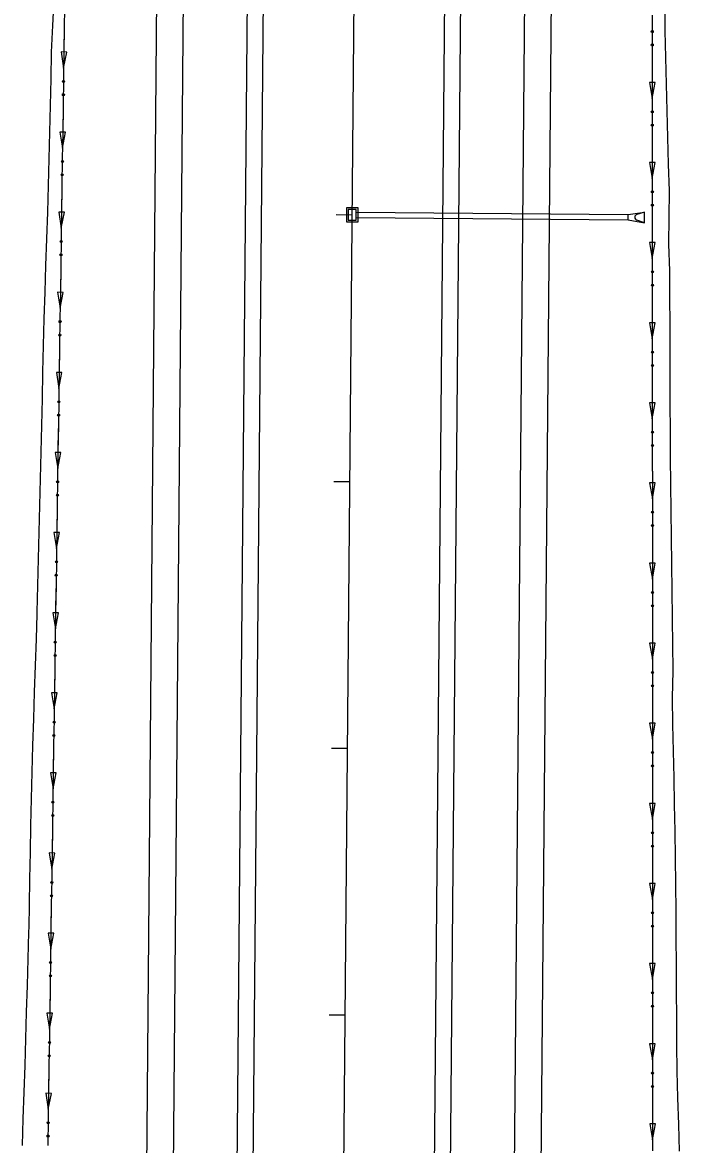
# Model space of a CAD drawing. Extents: x 1611108 to 1749517, y 619561 to 797725.
# Drawn here: x 1713462.9 to 1713709.4, y 759573.2 to 759994 of the extents above; entities that cross this region are included whole.
import ezdxf

# ---------------------------------------------------------------- set-up
doc = ezdxf.new("R2010")
doc.units = 0
for name, color, linetype in [('R_Ditch', 7, 'Continuous'), ('R_Drainage', 7, 'Continuous'), ('R_Horz Alg', 7, 'Continuous'), ('R_Horz Alg Stationing', 7, 'Continuous'), ('R_Proposed Const Limits', 7, 'Continuous'), ('R_Proposed Road', 7, 'Continuous'), ('S_EDGE_PAVEMENT', 7, 'Continuous')]:
    doc.layers.add(name, color=color, linetype=linetype)

msp = doc.modelspace()

# ---------------------------------------------------------------- linework, layer by layer
at = {"layer": 'R_Ditch'}
for p, q in [((1713479.49, 759982.86), (1713477.38, 759982.9)), ((1713477.38, 759982.9), (1713478.35, 759976.88)), ((1713478.35, 759976.88), (1713479.49, 759982.86)), ((1713700.23, 759971.49), (1713698.12, 759971.49)), ((1713698.12, 759971.49), (1713699.18, 759965.49)), ((1713699.18, 759965.49), (1713700.23, 759971.49)), ((1713479.05, 759952.83), (1713476.93, 759952.86)), ((1713476.93, 759952.86), (1713477.9, 759946.85)), ((1713477.9, 759946.85), (1713479.05, 759952.83)), ((1713700.24, 759941.45), (1713698.12, 759941.45)), ((1713698.12, 759941.45), (1713699.18, 759935.45)), ((1713699.18, 759935.45), (1713700.24, 759941.45)), ((1713478.61, 759922.79), (1713476.49, 759922.83)), ((1713476.49, 759922.83), (1713477.46, 759916.81)), ((1713477.46, 759916.81), (1713478.61, 759922.79)), ((1713700.25, 759911.41), (1713698.13, 759911.41)), ((1713698.13, 759911.41), (1713699.19, 759905.41)), ((1713699.19, 759905.41), (1713700.25, 759911.41)), ((1713478.16, 759892.76), (1713476.05, 759892.79)), ((1713476.05, 759892.79), (1713477.02, 759886.78)), ((1713477.02, 759886.78), (1713478.16, 759892.76)), ((1713700.26, 759881.37), (1713698.14, 759881.37)), ((1713698.14, 759881.37), (1713699.2, 759875.37)), ((1713699.2, 759875.37), (1713700.26, 759881.37)), ((1713477.72, 759862.73), (1713475.61, 759862.76)), ((1713475.61, 759862.76), (1713476.58, 759856.74)), ((1713476.58, 759856.74), (1713477.72, 759862.73)), ((1713700.26, 759851.34), (1713698.15, 759851.34)), ((1713698.15, 759851.34), (1713699.21, 759845.34)), ((1713699.21, 759845.34), (1713700.26, 759851.34)), ((1713477.28, 759832.69), (1713475.16, 759832.72)), ((1713475.16, 759832.72), (1713476.13, 759826.71)), ((1713476.13, 759826.71), (1713477.28, 759832.69)), ((1713700.27, 759821.3), (1713698.16, 759821.3)), ((1713698.16, 759821.3), (1713699.22, 759815.3)), ((1713699.22, 759815.3), (1713700.27, 759821.3)), ((1713476.84, 759802.66), (1713474.72, 759802.69)), ((1713474.72, 759802.69), (1713475.69, 759796.67)), ((1713475.69, 759796.67), (1713476.84, 759802.66)), ((1713700.28, 759791.26), (1713698.16, 759791.26)), ((1713698.16, 759791.26), (1713699.22, 759785.26)), ((1713699.22, 759785.26), (1713700.28, 759791.26)), ((1713476.4, 759772.62), (1713474.28, 759772.65)), ((1713474.28, 759772.65), (1713475.25, 759766.64)), ((1713475.25, 759766.64), (1713476.4, 759772.62)), ((1713700.29, 759761.22), (1713698.17, 759761.22)), ((1713698.17, 759761.22), (1713699.23, 759755.22)), ((1713699.23, 759755.22), (1713700.29, 759761.22)), ((1713475.95, 759742.59), (1713473.84, 759742.62)), ((1713473.84, 759742.62), (1713474.81, 759736.6)), ((1713474.81, 759736.6), (1713475.95, 759742.59)), ((1713700.3, 759731.18), (1713698.18, 759731.18)), ((1713698.18, 759731.18), (1713699.24, 759725.18)), ((1713699.24, 759725.18), (1713700.3, 759731.18)), ((1713475.51, 759712.55), (1713473.39, 759712.58)), ((1713473.39, 759712.58), (1713474.36, 759706.57)), ((1713474.36, 759706.57), (1713475.51, 759712.55)), ((1713700.31, 759701.15), (1713698.19, 759701.15)), ((1713698.19, 759701.15), (1713699.25, 759695.15)), ((1713699.25, 759695.15), (1713700.31, 759701.15)), ((1713475.07, 759682.52), (1713472.95, 759682.55)), ((1713472.95, 759682.55), (1713473.92, 759676.53)), ((1713473.92, 759676.53), (1713475.07, 759682.52)), ((1713700.31, 759671.11), (1713698.2, 759671.11)), ((1713698.2, 759671.11), (1713699.26, 759665.11)), ((1713699.26, 759665.11), (1713700.31, 759671.11)), ((1713474.63, 759652.48), (1713472.51, 759652.51)), ((1713472.51, 759652.51), (1713473.48, 759646.5)), ((1713473.48, 759646.5), (1713474.63, 759652.48)), ((1713700.32, 759641.07), (1713698.21, 759641.07)), ((1713698.21, 759641.07), (1713699.27, 759635.07)), ((1713699.27, 759635.07), (1713700.32, 759641.07)), ((1713474.18, 759622.45), (1713472.07, 759622.48)), ((1713472.07, 759622.48), (1713473.04, 759616.46)), ((1713473.04, 759616.46), (1713474.18, 759622.45)), ((1713700.33, 759611.03), (1713698.21, 759611.03)), ((1713698.21, 759611.03), (1713699.27, 759605.03)), ((1713699.27, 759605.03), (1713700.33, 759611.03)), ((1713473.74, 759592.41), (1713471.63, 759592.44)), ((1713471.63, 759592.44), (1713472.6, 759586.43)), ((1713472.6, 759586.43), (1713473.74, 759592.41)), ((1713700.34, 759580.99), (1713698.22, 759580.99)), ((1713698.22, 759580.99), (1713699.28, 759574.99)), ((1713699.28, 759574.99), (1713700.34, 759580.99))]:
    msp.add_line(p, q, dxfattribs=at)
for points in [[(1713699.17, 759996.67), (1713699.17, 759990.85), (1713699.17, 759980.85), (1713699.17, 759970.85), (1713699.18, 759960.85), (1713699.18, 759950.85), (1713699.18, 759940.85), (1713699.19, 759930.85), (1713699.19, 759920.85), (1713699.19, 759910.85), (1713699.19, 759900.85), (1713699.2, 759890.85), (1713699.2, 759880.85), (1713699.2, 759870.85), (1713699.2, 759860.85), (1713699.21, 759850.85), (1713699.21, 759840.85), (1713699.21, 759830.85), (1713699.22, 759820.85), (1713699.22, 759810.85), (1713699.22, 759800.85), (1713699.22, 759790.84), (1713699.23, 759780.84), (1713699.23, 759770.84), (1713699.23, 759770.11), (1713699.23, 759760.84), (1713699.23, 759750.84), (1713699.24, 759740.84), (1713699.24, 759730.84), (1713699.24, 759720.84), (1713699.25, 759710.84), (1713699.25, 759700.84), (1713699.25, 759690.84), (1713699.25, 759680.84), (1713699.26, 759670.84), (1713699.26, 759660.84), (1713699.26, 759652.85), (1713699.26, 759650.84), (1713699.26, 759640.84), (1713699.27, 759630.84), (1713699.27, 759620.84), (1713699.27, 759610.84), (1713699.28, 759600.84), (1713699.28, 759590.84), (1713699.28, 759580.84), (1713699.28, 759570.84)], [(1713478.57, 759991.88), (1713478.43, 759982.78), (1713478.35, 759976.88)], [(1713478.57, 759991.92), (1713478.57, 759991.88)], [(1713699.17, 759980.53), (1713699.17, 759980.49)], [(1713699.17, 759980.49), (1713699.17, 759970.85), (1713699.18, 759965.49)], [(1713478.12, 759961.84), (1713477.99, 759952.78), (1713477.9, 759946.85)], [(1713478.12, 759961.88), (1713478.12, 759961.84)], [(1713699.18, 759950.49), (1713699.18, 759950.45)], [(1713699.18, 759950.45), (1713699.18, 759940.85), (1713699.18, 759935.45)], [(1713477.68, 759931.81), (1713477.55, 759922.79), (1713477.46, 759916.81)], [(1713477.68, 759931.85), (1713477.68, 759931.81)], [(1713699.19, 759920.45), (1713699.19, 759920.41)], [(1713699.19, 759920.41), (1713699.19, 759910.85), (1713699.19, 759905.41)], [(1713477.24, 759901.77), (1713477.11, 759892.79), (1713477.02, 759886.78)], [(1713477.24, 759901.81), (1713477.24, 759901.78)], [(1713699.2, 759890.41), (1713699.2, 759890.37)], [(1713699.2, 759890.37), (1713699.2, 759880.85), (1713699.2, 759875.37)], [(1713476.8, 759871.74), (1713476.67, 759862.79), (1713476.58, 759856.74)], [(1713476.8, 759871.78), (1713476.8, 759871.74)], [(1713699.2, 759860.37), (1713699.2, 759860.34)], [(1713699.2, 759860.34), (1713699.21, 759850.85), (1713699.21, 759845.34)], [(1713476.35, 759841.71), (1713476.22, 759832.79), (1713476.13, 759826.71)], [(1713476.36, 759841.74), (1713476.35, 759841.71)], [(1713699.21, 759830.34), (1713699.21, 759830.3)], [(1713699.21, 759830.3), (1713699.22, 759820.85), (1713699.22, 759815.3)], [(1713475.91, 759811.67), (1713475.78, 759802.8), (1713475.69, 759796.67)], [(1713475.91, 759811.71), (1713475.91, 759811.67)], [(1713699.22, 759800.3), (1713699.22, 759800.26)], [(1713699.22, 759800.26), (1713699.22, 759790.84), (1713699.22, 759785.26)], [(1713475.47, 759781.64), (1713475.34, 759772.8), (1713475.33, 759772.06), (1713475.25, 759766.64)], [(1713475.47, 759781.67), (1713475.47, 759781.64)], [(1713699.23, 759770.26), (1713699.23, 759770.22)], [(1713699.23, 759770.22), (1713699.23, 759770.11), (1713699.23, 759760.84), (1713699.23, 759755.22)], [(1713475.03, 759751.6), (1713474.9, 759742.8), (1713474.81, 759736.6)], [(1713475.03, 759751.64), (1713475.03, 759751.6)], [(1713699.24, 759740.22), (1713699.24, 759740.18)], [(1713699.24, 759740.18), (1713699.24, 759730.84), (1713699.24, 759725.18)], [(1713474.58, 759721.57), (1713474.46, 759712.8), (1713474.36, 759706.57)], [(1713474.59, 759721.6), (1713474.58, 759721.57)], [(1713699.25, 759710.18), (1713699.25, 759710.15)], [(1713699.25, 759710.15), (1713699.25, 759700.84), (1713699.25, 759695.15)], [(1713474.14, 759691.53), (1713474.01, 759682.81), (1713473.92, 759676.53)], [(1713474.14, 759691.57), (1713474.14, 759691.53)], [(1713699.25, 759680.15), (1713699.25, 759680.11)], [(1713699.25, 759680.11), (1713699.26, 759670.84), (1713699.26, 759665.11)], [(1713473.7, 759661.5), (1713473.6, 759654.82), (1713473.57, 759652.81), (1713473.48, 759646.5)], [(1713473.7, 759661.53), (1713473.7, 759661.5)], [(1713699.26, 759650.11), (1713699.26, 759650.07)], [(1713699.26, 759650.07), (1713699.26, 759640.84), (1713699.27, 759635.07)], [(1713473.26, 759631.46), (1713473.13, 759622.81), (1713473.04, 759616.46)], [(1713473.26, 759631.5), (1713473.26, 759631.46)], [(1713699.27, 759620.07), (1713699.27, 759620.03)], [(1713699.27, 759620.03), (1713699.27, 759610.84), (1713699.27, 759605.03)], [(1713472.82, 759601.43), (1713472.69, 759592.82), (1713472.6, 759586.43)], [(1713472.82, 759601.47), (1713472.82, 759601.43)], [(1713699.28, 759590.03), (1713699.28, 759589.99)], [(1713699.28, 759589.99), (1713699.28, 759580.84), (1713699.28, 759574.99)]]:
    msp.add_lwpolyline(points, dxfattribs=at)
for centre in [(1713699.2, 759990.52), (1713699.21, 759985.51), (1713478.31, 759971.87), (1713478.23, 759966.87), (1713699.21, 759960.48), (1713699.21, 759955.47), (1713477.87, 759941.84), (1713477.79, 759936.83), (1713699.22, 759930.44), (1713699.22, 759925.43), (1713477.42, 759911.81), (1713477.35, 759906.8), (1713699.23, 759900.41), (1713699.23, 759895.4), (1713476.98, 759881.77), (1713476.91, 759876.76), (1713699.24, 759870.37), (1713699.24, 759865.36), (1713476.54, 759851.74), (1713476.47, 759846.73), (1713699.25, 759840.33), (1713699.25, 759835.32), (1713476.1, 759821.7), (1713476.02, 759816.69), (1713699.25, 759810.29), (1713699.26, 759805.28), (1713475.65, 759791.67), (1713475.58, 759786.66), (1713699.26, 759780.25), (1713699.26, 759775.24), (1713475.21, 759761.63), (1713475.14, 759756.62), (1713699.27, 759750.22), (1713699.27, 759745.21), (1713474.77, 759731.6), (1713474.7, 759726.59), (1713699.28, 759720.18), (1713699.28, 759715.17), (1713474.33, 759701.56), (1713474.25, 759696.55), (1713699.29, 759690.14), (1713699.29, 759685.13), (1713473.88, 759671.53), (1713473.81, 759666.52), (1713699.3, 759660.1), (1713699.3, 759655.09), (1713473.44, 759641.49), (1713473.37, 759636.48), (1713699.3, 759630.06), (1713699.3, 759625.05), (1713473, 759611.46), (1713472.93, 759606.45), (1713699.31, 759600.03), (1713699.31, 759595.02), (1713472.56, 759581.42), (1713472.48, 759576.41)]:
    msp.add_circle(centre, 0.375, dxfattribs=at)
at = {"layer": 'R_Drainage'}
for p, q in [((1713588.13, 759922.82), (1713690.13, 759921.93)), ((1713588.13, 759920.82), (1713690.11, 759919.93)), ((1713690.11, 759919.93), (1713690.13, 759921.93)), ((1713690.11, 759919.93), (1713696.22, 759918.88)), ((1713690.13, 759921.93), (1713696.26, 759922.88)), ((1713696.22, 759918.88), (1713693.43, 759919.79)), ((1713696.26, 759922.88), (1713693.45, 759922.01)), ((1713696.22, 759918.88), (1713696.26, 759922.88))]:
    msp.add_line(p, q, dxfattribs=at)
for points in [[(1713584.47, 759919.17), (1713588.8, 759919.17), (1713588.8, 759924.5), (1713584.47, 759924.5)], [(1713585.13, 759919.83), (1713588.13, 759919.83), (1713588.13, 759923.83), (1713585.13, 759923.83)]]:
    msp.add_lwpolyline(points, close=True, dxfattribs=at)
msp.add_arc((1713693.79, 759920.9), 1.17, 107.0299, 251.9701, dxfattribs=at)
at = {"layer": 'R_Horz Alg'}
msp.add_line((1713561.33, 757021.94), (1713607.03, 762259.43), dxfattribs=at)
at = {"layer": 'R_Horz Alg Stationing'}
for points in [[(1713580.63, 759921.89), (1713586.63, 759921.83)], [(1713579.76, 759821.89), (1713585.76, 759821.84)], [(1713578.89, 759721.89), (1713584.89, 759721.84)], [(1713578.01, 759621.9), (1713584.01, 759621.84)]]:
    msp.add_lwpolyline(points, dxfattribs=at)
at = {"layer": 'R_Proposed Const Limits'}
for points in [[(1713462.88, 759572.9), (1713463.19, 759582.9), (1713463.56, 759592.89), (1713463.88, 759602.89), (1713464.17, 759612.89), (1713464.47, 759622.89), (1713464.76, 759632.89), (1713465.06, 759642.88), (1713465.33, 759652.88), (1713465.37, 759654.89), (1713465.53, 759662.88), (1713465.72, 759672.88), (1713465.91, 759682.88), (1713466.08, 759692.88), (1713466.26, 759702.88), (1713466.48, 759712.87), (1713466.79, 759722.87), (1713467.11, 759732.87), (1713467.47, 759742.87), (1713467.84, 759752.86), (1713468.16, 759762.86), (1713468.42, 759772.12), (1713468.44, 759772.86), (1713468.71, 759782.86), (1713468.97, 759792.85), (1713469.21, 759802.85), (1713469.45, 759812.85), (1713469.69, 759822.85), (1713469.92, 759832.85), (1713470.15, 759842.85), (1713470.37, 759852.84), (1713470.6, 759862.84), (1713470.82, 759872.84), (1713471.07, 759882.84), (1713471.37, 759892.84), (1713471.72, 759902.83), (1713472.06, 759912.83), (1713472.43, 759922.83), (1713472.66, 759932.83), (1713472.9, 759942.83), (1713473.15, 759952.82), (1713473.39, 759962.82), (1713473.61, 759972.82), (1713473.73, 759982.82), (1713474.27, 759992.82), (1713474.83, 760002.81)], [(1713709.43, 759570.75), (1713709.11, 759580.75), (1713708.78, 759590.75), (1713708.47, 759600.76), (1713708.41, 759610.76), (1713708.36, 759620.76), (1713708.31, 759630.76), (1713708.26, 759640.76), (1713708.21, 759650.76), (1713708.2, 759652.77), (1713708.17, 759660.76), (1713708.08, 759670.76), (1713707.92, 759680.77), (1713707.75, 759690.77), (1713707.55, 759700.77), (1713707.35, 759710.77), (1713707.15, 759720.77), (1713706.96, 759730.78), (1713706.8, 759740.78), (1713706.98, 759750.78), (1713706.96, 759760.78), (1713706.83, 759770.04), (1713706.82, 759770.78), (1713706.68, 759780.78), (1713706.54, 759790.78), (1713706.39, 759800.78), (1713706.25, 759810.79), (1713706.1, 759820.79), (1713705.99, 759830.79), (1713705.97, 759840.79), (1713705.94, 759850.79), (1713705.91, 759860.79), (1713705.88, 759870.79), (1713705.85, 759880.79), (1713705.82, 759890.79), (1713705.78, 759900.79), (1713705.45, 759910.8), (1713705.49, 759920.8), (1713705.59, 759930.8), (1713705.32, 759940.8), (1713705.05, 759950.8), (1713704.77, 759960.8), (1713704.5, 759970.81), (1713704.23, 759980.81), (1713704.04, 759990.81), (1713704, 760000.81)]]:
    msp.add_lwpolyline(points, dxfattribs=at)
at = {"layer": 'R_Proposed Road'}
for p, q in [((1713541.83, 759372.2), (1713567.03, 762259.78)), ((1713547.83, 759372.15), (1713573.03, 762259.72)), ((1713615.83, 759371.56), (1713641.03, 762259.13)), ((1713621.83, 759371.5), (1713647.03, 762259.08)), ((1713645.83, 759371.3), (1713657.58, 760717.92)), ((1713655.83, 759371.21), (1713666.54, 760598.16)), ((1713507.84, 759372.5), (1713517.89, 760524.26)), ((1713517.83, 759372.41), (1713527.89, 760524.17))]:
    msp.add_line(p, q, dxfattribs=at)
at = {"layer": 'S_EDGE_PAVEMENT'}
msp.add_lwpolyline([(1713478.67, 759998.59), (1713478.58, 759992.78), (1713478.43, 759982.78), (1713478.29, 759972.78), (1713478.14, 759962.78), (1713477.99, 759952.78), (1713477.84, 759942.78), (1713477.7, 759932.78), (1713477.55, 759922.79), (1713477.4, 759912.79), (1713477.25, 759902.79), (1713477.11, 759892.79), (1713476.96, 759882.79), (1713476.81, 759872.79), (1713476.67, 759862.79), (1713476.52, 759852.79), (1713476.37, 759842.79), (1713476.22, 759832.79), (1713476.08, 759822.79), (1713475.93, 759812.8), (1713475.78, 759802.8), (1713475.63, 759792.8), (1713475.49, 759782.8), (1713475.34, 759772.8), (1713475.33, 759772.06), (1713475.19, 759762.8), (1713475.04, 759752.8), (1713474.9, 759742.8), (1713474.75, 759732.8), (1713474.6, 759722.8), (1713474.46, 759712.8), (1713474.31, 759702.81), (1713474.16, 759692.81), (1713474.01, 759682.81), (1713473.87, 759672.81), (1713473.72, 759662.81), (1713473.6, 759654.82), (1713473.57, 759652.81), (1713473.43, 759642.81), (1713473.28, 759632.81), (1713473.13, 759622.81), (1713472.98, 759612.81), (1713472.84, 759602.81), (1713472.69, 759592.82), (1713472.54, 759582.82), (1713472.39, 759572.82)], dxfattribs=at)

doc.saveas('drawing.dxf')
